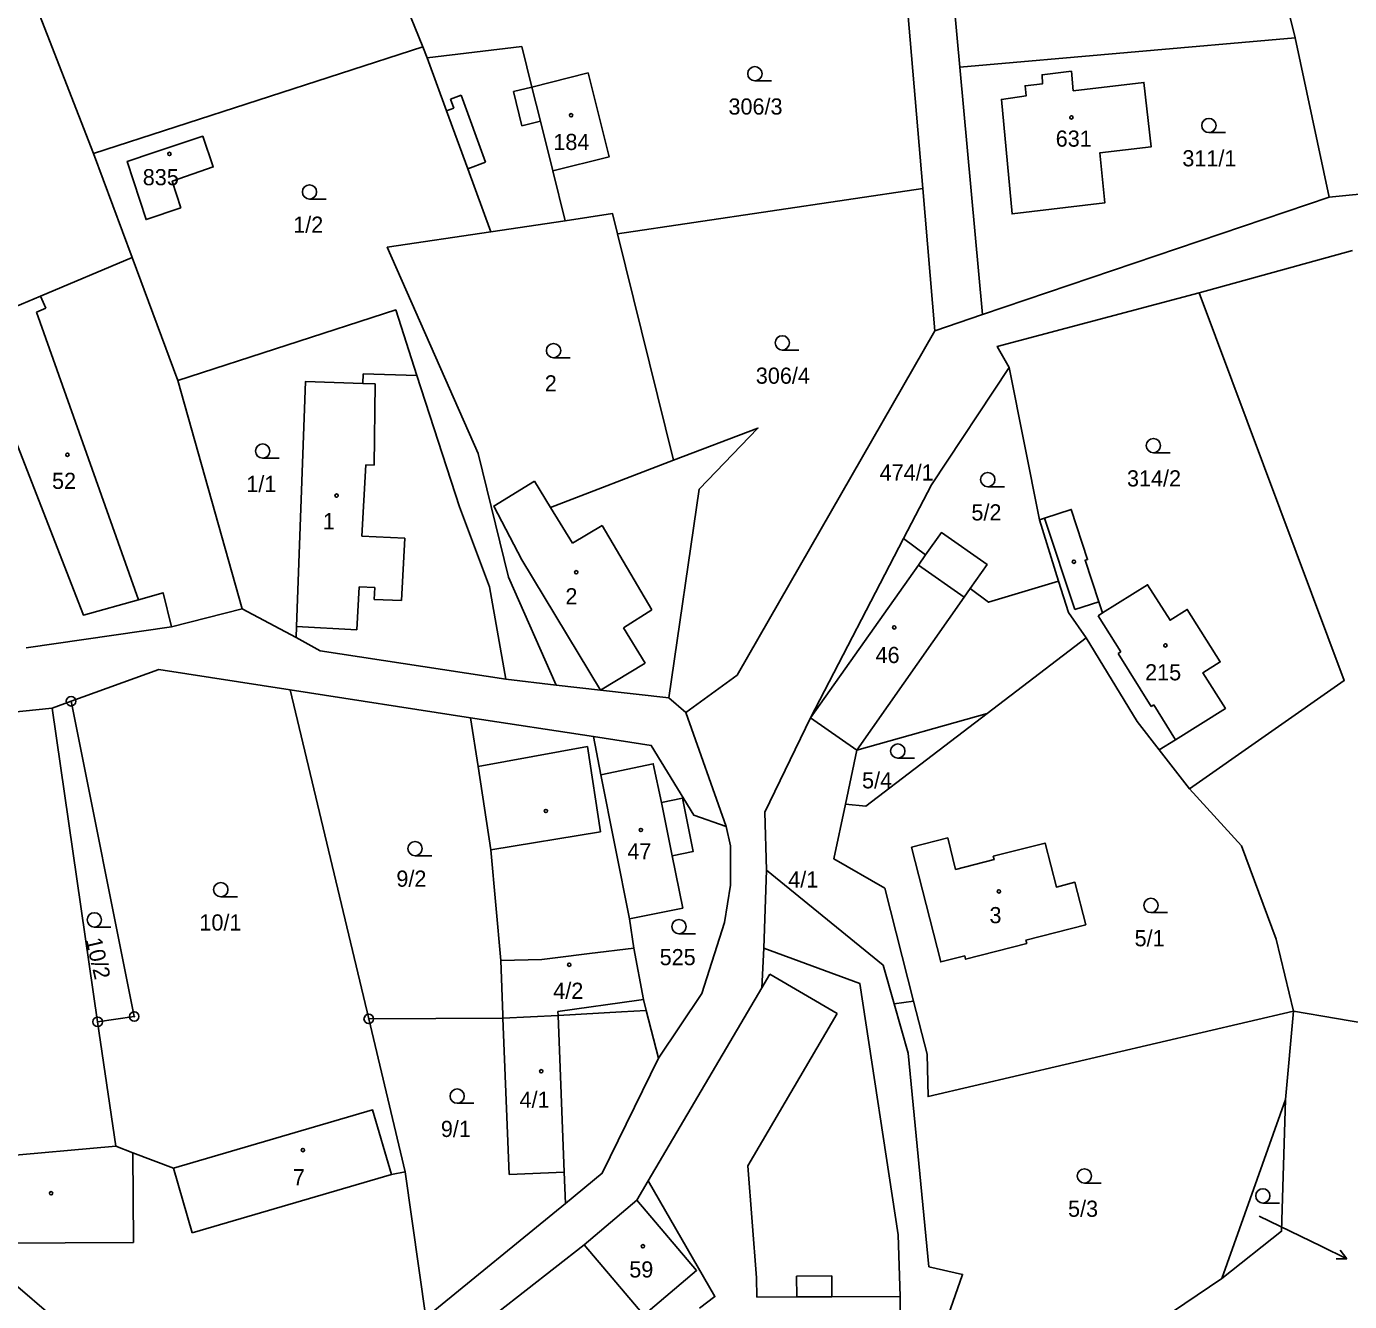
# Model space of a CAD drawing. Extents: x -725728 to -720881, y -1068679 to -1063504.
# Drawn here: x -724656.2 to -724517, y -1066936.7 to -1066802.4 of the extents above; entities that cross this region are included whole.
import ezdxf

# ---------------------------------------------------------------- set-up
doc = ezdxf.new("R2010")
doc.units = 0
for name, color, linetype in [('Hranice parcel', 7, 'Continuous'), ('Parcelní čísla', 7, 'Continuous'), ('Pop  PČ popisy', 7, 'Continuous'), ('Vnitřní kresba', 7, 'Continuous'), ('Značky bodu BP', 7, 'Continuous'), ('Značky budov', 7, 'Continuous'), ('Značky kultur', 7, 'Continuous')]:
    doc.layers.add(name, color=color, linetype=linetype)

# ---------------------------------------------------------------- blocks, each defined once
blk = doc.blocks.new('4.02_3')
at = {"layer": 'Značky budov'}
blk.add_circle((-0.001, 0), 0.0175, dxfattribs=at)
blk = doc.blocks.new('4.02_4')
at = {"layer": 'Značky budov'}
blk.add_circle((-0.001, 0), 0.0175, dxfattribs=at)
blk = doc.blocks.new('1029_138')
at = {"layer": 'Pop  PČ popisy'}
for p, q in [((0, 0), (0.27, -0.132)), ((0.27, -0.132), (0.158, -0.133)), ((0.27, -0.132), (0.202, -0.043))]:
    blk.add_line(p, q, dxfattribs=at)
blk = doc.blocks.new('3.04_3')
at = {"layer": 'Značky kultur'}
blk.add_line((0.001, 0), (0.176, 0), dxfattribs=at)
blk.add_circle((0.001, 0.075), 0.075, dxfattribs=at)
blk = doc.blocks.new('3.04_2')
at = {"layer": 'Značky kultur'}
blk.add_line((0.001, 0), (0.176, 0), dxfattribs=at)
blk.add_circle((0.001, 0.075), 0.075, dxfattribs=at)
blk = doc.blocks.new('1.05_1')
at = {"layer": 'Značky bodu BP'}
for radius in [0.05, 0.00303]:
    blk.add_circle((0, 0), radius, dxfattribs=at)
blk = doc.blocks.new('1.05_2')
at = {"layer": 'Značky bodu BP'}
for radius in [0.05, 0.00303]:
    blk.add_circle((0, 0), radius, dxfattribs=at)

msp = doc.modelspace()

# ---------------------------------------------------------------- linework, layer by layer
at = {"layer": 'Hranice parcel'}
for p, q in [((-724522.7, -1066803.63), (-724526.51, -1066788.28)), ((-724561.9, -1066819.51), (-724564.35, -1066790.53)), ((-724614.5, -1066804.58), (-724618.02, -1066795.95)), ((-724649.18, -1066815.82), (-724656.33, -1066797.43)), ((-724522.7, -1066803.63), (-724558.01, -1066806.72)), ((-724519.12, -1066820.4), (-724522.7, -1066803.63)), ((-724649.18, -1066815.82), (-724614.5, -1066804.58)), ((-724614.5, -1066804.58), (-724614.07, -1066805.75)), ((-724604.1, -1066804.55), (-724614.07, -1066805.75)), ((-724614.07, -1066805.75), (-724612.03, -1066811.32)), ((-724558.01, -1066806.72), (-724555.63, -1066832.77)), ((-724612.03, -1066811.32), (-724609.79, -1066817.42)), ((-724645.12, -1066826.76), (-724649.18, -1066815.82)), ((-724609.79, -1066817.42), (-724607.35, -1066824.06)), ((-724599.52, -1066822.89), (-724600.83, -1066817.65)), ((-724491.11, -1066817.66), (-724519.12, -1066820.4)), ((-724594.02, -1066824.28), (-724561.9, -1066819.51)), ((-724560.64, -1066834.47), (-724561.9, -1066819.51)), ((-724555.63, -1066832.77), (-724519.12, -1066820.4)), ((-724607.35, -1066824.06), (-724599.52, -1066822.89)), ((-724588.13, -1066848.11), (-724594.02, -1066824.28)), ((-724640.3, -1066839.72), (-724645.12, -1066826.76)), ((-724516.69, -1066826.04), (-724532.8, -1066830.49)), ((-724560.64, -1066834.47), (-724555.63, -1066832.77)), ((-724549.63, -1066854.38), (-724552.81, -1066838.35)), ((-724633.53, -1066863.73), (-724640.3, -1066839.72)), ((-724610.66, -1066853.01), (-724615.13, -1066839.2)), ((-724607.49, -1066861.43), (-724610.66, -1066853.01)), ((-724549.63, -1066854.38), (-724547.6, -1066860.83)), ((-724563.92, -1066856.34), (-724573.71, -1066875.21)), ((-724605.77, -1066871.15), (-724607.49, -1066861.43)), ((-724640.97, -1066865.64), (-724633.53, -1066863.73)), ((-724633.53, -1066863.73), (-724627.86, -1066866.77)), ((-724656.26, -1066867.84), (-724640.97, -1066865.64)), ((-724555.14, -1066874.76), (-724544.71, -1066866.78)), ((-724600.48, -1066871.76), (-724605.77, -1066871.15)), ((-724600.48, -1066871.76), (-724595.82, -1066872.29)), ((-724620.21, -1066906.9), (-724628.47, -1066872.27)), ((-724628.47, -1066872.27), (-724609.49, -1066875.2)), ((-724595.82, -1066872.29), (-724588.62, -1066873.11)), ((-724588.62, -1066873.11), (-724586.85, -1066874.65)), ((-724653.51, -1066874.19), (-724672.84, -1066876.19)), ((-724651.54, -1066873.47), (-724653.51, -1066874.19)), ((-724653.51, -1066874.19), (-724648.74, -1066907.21)), ((-724651.54, -1066873.47), (-724644.89, -1066906.65)), ((-724586.85, -1066874.65), (-724582.59, -1066886.66)), ((-724609.49, -1066875.2), (-724596.56, -1066877.19)), ((-724573.71, -1066875.21), (-724568.83, -1066878.63)), ((-724568.83, -1066878.63), (-724555.14, -1066874.76)), ((-724596.56, -1066877.19), (-724595.79, -1066881.23)), ((-724570.03, -1066884.29), (-724568.83, -1066878.63)), ((-724533.84, -1066882.69), (-724537.02, -1066878.6)), ((-724595.79, -1066881.23), (-724592.75, -1066896.37)), ((-724578.62, -1066899.44), (-724578.35, -1066891.24)), ((-724564.92, -1066905.31), (-724562.86, -1066905.05)), ((-724644.89, -1066906.65), (-724648.74, -1066907.21)), ((-724591, -1066906.02), (-724593.6, -1066906.16)), ((-724591, -1066906.02), (-724589.73, -1066911.02)), ((-724523.74, -1066915.37), (-724522.89, -1066906.08)), ((-724522.89, -1066906.08), (-724494.67, -1066910.94)), ((-724648.74, -1066907.21), (-724646.84, -1066920.31)), ((-724606.08, -1066906.84), (-724620.21, -1066906.9)), ((-724616.37, -1066923.01), (-724620.21, -1066906.9)), ((-724530.43, -1066934.21), (-724523.74, -1066915.37)), ((-724646.84, -1066920.31), (-724662.53, -1066921.69)), ((-724614.19, -1066938.33), (-724616.37, -1066923.01)), ((-724590.8, -1066923.95), (-724591.99, -1066925.97)), ((-724591.99, -1066925.97), (-724597.53, -1066930.67)), ((-724599.51, -1066926.32), (-724614.19, -1066938.33)), ((-724662.47, -1066930.54), (-724643.94, -1066946.42)), ((-724535.62, -1066937.73), (-724530.43, -1066934.21))]:
    msp.add_line(p, q, dxfattribs=at)
for points in [[(-724562.51, -1066757.51), (-724560.14, -1066783.4), (-724558.01, -1066806.72)], [(-724600.83, -1066817.65), (-724594.91, -1066816.17), (-724597.12, -1066807.34), (-724603.03, -1066808.82), (-724604.1, -1066804.55)], [(-724546.08, -1066809.21), (-724538.62, -1066808.34), (-724537.86, -1066815.11), (-724543.26, -1066815.74), (-724542.73, -1066821.01), (-724552.5, -1066822.18), (-724553.63, -1066810.12), (-724551.03, -1066809.76), (-724551.13, -1066808.68), (-724549.31, -1066808.49), (-724549.35, -1066807.53), (-724546.26, -1066807.16), (-724546.08, -1066809.21)], [(-724639.99, -1066821.55), (-724643.65, -1066822.78), (-724645.63, -1066816.66), (-724642.82, -1066815.72), (-724637.67, -1066814), (-724636.58, -1066817.23), (-724640.89, -1066818.74), (-724639.99, -1066821.55)], [(-724594.02, -1066824.28), (-724594.55, -1066822.15), (-724599.52, -1066822.89)], [(-724607.35, -1066824.06), (-724618.26, -1066825.69), (-724608.71, -1066847.39), (-724605.49, -1066860.4), (-724600.48, -1066871.76)], [(-724645.12, -1066826.76), (-724654.74, -1066830.82), (-724662.11, -1066833.93), (-724650.24, -1066864.4), (-724644.45, -1066862.78), (-724641.86, -1066862.05), (-724640.97, -1066865.64)], [(-724532.8, -1066830.49), (-724554.07, -1066836.13), (-724552.81, -1066838.35)], [(-724532.8, -1066830.49), (-724517.55, -1066871.29), (-724533.84, -1066882.69)], [(-724615.13, -1066839.2), (-724617.37, -1066832.28), (-724640.3, -1066839.72)], [(-724586.85, -1066874.65), (-724581.44, -1066870.73), (-724560.64, -1066834.47)], [(-724552.81, -1066838.35), (-724560.98, -1066850.68), (-724563.92, -1066856.34)], [(-724615.13, -1066839.2), (-724620.79, -1066839.02), (-724620.82, -1066840.02), (-724626.87, -1066839.82), (-724627.81, -1066865.59), (-724627.86, -1066866.77)], [(-724588.62, -1066873.11), (-724585.45, -1066851.16), (-724579.25, -1066844.71), (-724588.13, -1066848.11)], [(-724588.13, -1066848.11), (-724601.07, -1066853.07), (-724602.75, -1066850.31)], [(-724602.75, -1066850.31), (-724607.06, -1066852.93), (-724604.1, -1066858.57), (-724595.82, -1066872.29)], [(-724537.02, -1066878.6), (-724535.3, -1066877.52), (-724530.05, -1066874.22), (-724532.41, -1066870.47), (-724530.6, -1066869.33), (-724534.07, -1066863.81), (-724535.88, -1066864.95), (-724538.24, -1066861.2), (-724542.98, -1066864.18), (-724543.37, -1066862.99), (-724544.81, -1066858.63), (-724544.55, -1066858.56), (-724546.27, -1066853.27), (-724549.08, -1066854.2), (-724549.63, -1066854.38)], [(-724547.6, -1066860.83), (-724554.98, -1066863.05), (-724556.9, -1066861.61), (-724555.13, -1066859.08), (-724559.94, -1066855.71), (-724561.61, -1066858.07), (-724563.92, -1066856.34)], [(-724544.71, -1066866.78), (-724546.56, -1066864.14), (-724547.6, -1066860.83)], [(-724627.86, -1066866.77), (-724625.31, -1066868.15), (-724605.77, -1066871.15)], [(-724544.71, -1066866.78), (-724539.35, -1066875.6), (-724537.02, -1066878.6)], [(-724628.47, -1066872.27), (-724642.29, -1066870.14), (-724651.54, -1066873.47)], [(-724609.49, -1066875.2), (-724608.7, -1066880.35), (-724607.36, -1066889.11), (-724606.32, -1066900.74), (-724606.09, -1066906.49), (-724606.08, -1066906.84)], [(-724573.71, -1066875.21), (-724578.53, -1066885.15), (-724578.35, -1066891.24)], [(-724555.14, -1066874.76), (-724567.89, -1066884.52), (-724570.03, -1066884.29)], [(-724596.56, -1066877.19), (-724590.47, -1066878.11), (-724586, -1066885.45), (-724582.59, -1066886.66)], [(-724592.75, -1066896.37), (-724587.16, -1066895.24), (-724588.28, -1066889.75), (-724586.08, -1066889.3), (-724587.2, -1066883.67), (-724589.41, -1066884.11), (-724590.26, -1066880.05), (-724595.79, -1066881.23)], [(-724522.89, -1066906.08), (-724524.71, -1066898.52), (-724528.34, -1066888.67), (-724533.84, -1066882.69)], [(-724562.86, -1066905.05), (-724565.9, -1066893.15), (-724571.26, -1066890.06), (-724570.03, -1066884.29)], [(-724582.59, -1066886.66), (-724582.12, -1066888.68), (-724582.12, -1066892.81), (-724582.77, -1066896.74), (-724585.15, -1066904.22), (-724589.73, -1066911.02)], [(-724557.48, -1066900.26), (-724557.39, -1066900.62), (-724550.96, -1066898.98), (-724551.05, -1066898.61), (-724544.75, -1066897), (-724545.89, -1066892.52), (-724547.84, -1066893.02), (-724549.02, -1066888.39), (-724554.48, -1066889.78), (-724554.38, -1066890.14), (-724558.44, -1066891.17), (-724559.28, -1066887.86), (-724563.08, -1066888.83), (-724560, -1066900.91), (-724557.48, -1066900.26)], [(-724578.35, -1066891.24), (-724566.08, -1066901.25), (-724564.92, -1066905.31)], [(-724592.75, -1066896.37), (-724592.32, -1066899.46), (-724591.3, -1066904.86), (-724591, -1066906.02)], [(-724578.62, -1066899.44), (-724578.83, -1066903.63), (-724590.8, -1066923.95)], [(-724581.39, -1066953.97), (-724571.3, -1066957.14), (-724563.05, -1066953.56), (-724560.17, -1066949.47), (-724564.25, -1066943.82), (-724564.28, -1066936.12), (-724564.49, -1066929.62), (-724568.52, -1066903.18), (-724578.62, -1066899.44)], [(-724562.86, -1066905.05), (-724561.44, -1066910.61), (-724561.35, -1066915.07), (-724522.89, -1066906.08)], [(-724593.6, -1066906.16), (-724600.28, -1066906.53), (-724606.08, -1066906.84)], [(-724564.92, -1066905.31), (-724563.44, -1066910.52), (-724561.26, -1066932.98), (-724557.71, -1066933.79), (-724560.71, -1066942.34), (-724554.28, -1066943.43)], [(-724606.08, -1066906.84), (-724605.43, -1066923.27), (-724599.64, -1066923.05), (-724599.51, -1066926.32)], [(-724589.73, -1066911.02), (-724595.64, -1066923.15), (-724599.51, -1066926.32)], [(-724523.74, -1066915.37), (-724524.13, -1066929.25), (-724530.43, -1066934.21)], [(-724616.37, -1066923.01), (-724617.81, -1066923.27), (-724619.8, -1066916.48), (-724640.77, -1066922.62), (-724645.03, -1066921), (-724646.84, -1066920.31)], [(-724590.8, -1066923.95), (-724583.77, -1066936.12), (-724585.41, -1066937.36)], [(-724591.99, -1066925.97), (-724585.71, -1066933.38), (-724591.25, -1066938.07), (-724597.53, -1066930.67)], [(-724597.53, -1066930.67), (-724609.74, -1066940.24), (-724614.37, -1066943.87)]]:
    msp.add_lwpolyline(points, dxfattribs=at)
at = {"layer": 'Pop  PČ popisy'}
msp.add_line((-724526.51, -1066927.68), (-724519.98, -1066930.82), dxfattribs=at)
at = {"layer": 'Vnitřní kresba'}
for p, q in [((-724604.97, -1066809.3), (-724603.03, -1066808.82)), ((-724603.03, -1066808.82), (-724602.14, -1066812.41)), ((-724611.62, -1066810.11), (-724610.49, -1066809.69)), ((-724611.27, -1066811.04), (-724611.62, -1066810.11)), ((-724610.49, -1066809.69), (-724607.91, -1066816.73)), ((-724604.08, -1066812.89), (-724604.97, -1066809.3)), ((-724612.03, -1066811.32), (-724611.27, -1066811.04)), ((-724602.14, -1066812.41), (-724604.08, -1066812.89)), ((-724600.83, -1066817.65), (-724602.14, -1066812.41)), ((-724607.91, -1066816.73), (-724609.79, -1066817.42)), ((-724654.74, -1066830.82), (-724654.2, -1066832.11)), ((-724654.2, -1066832.11), (-724655.16, -1066832.52)), ((-724655.16, -1066832.52), (-724644.45, -1066862.78)), ((-724619.52, -1066840.06), (-724620.82, -1066840.02)), ((-724619.52, -1066840.06), (-724619.65, -1066848.61)), ((-724620.53, -1066848.58), (-724620.94, -1066856.08)), ((-724619.65, -1066848.61), (-724620.53, -1066848.58)), ((-724598.78, -1066856.82), (-724601.07, -1066853.07)), ((-724598.78, -1066856.82), (-724595.63, -1066854.96)), ((-724595.63, -1066854.96), (-724590.42, -1066863.83)), ((-724549.08, -1066854.2), (-724545.88, -1066863.82)), ((-724620.94, -1066856.08), (-724616.4, -1066856.31)), ((-724616.4, -1066856.31), (-724616.77, -1066862.86)), ((-724562.36, -1066859.14), (-724573.71, -1066875.21)), ((-724561.61, -1066858.07), (-724562.36, -1066859.14)), ((-724562.36, -1066859.14), (-724557.54, -1066862.52)), ((-724621.23, -1066861.42), (-724621.45, -1066865.94)), ((-724619.58, -1066861.5), (-724621.23, -1066861.42)), ((-724619.64, -1066862.76), (-724619.58, -1066861.5)), ((-724557.54, -1066862.52), (-724556.9, -1066861.61)), ((-724616.77, -1066862.86), (-724619.64, -1066862.76)), ((-724568.83, -1066878.63), (-724557.54, -1066862.52)), ((-724545.88, -1066863.82), (-724543.37, -1066862.99)), ((-724590.42, -1066863.83), (-724593.39, -1066865.73)), ((-724543.44, -1066864.47), (-724542.98, -1066864.18)), ((-724541.07, -1066868.27), (-724543.44, -1066864.47)), ((-724621.45, -1066865.94), (-724627.81, -1066865.59)), ((-724591.11, -1066869.47), (-724593.39, -1066865.73)), ((-724541.33, -1066868.43), (-724541.07, -1066868.27)), ((-724537.85, -1066874.01), (-724541.33, -1066868.43)), ((-724595.82, -1066872.29), (-724591.11, -1066869.47)), ((-724537.59, -1066873.85), (-724537.85, -1066874.01)), ((-724535.3, -1066877.52), (-724537.59, -1066873.85)), ((-724608.7, -1066880.35), (-724597.19, -1066878.22)), ((-724597.19, -1066878.22), (-724595.82, -1066887.22)), ((-724589.41, -1066884.11), (-724588.28, -1066889.75)), ((-724595.82, -1066887.22), (-724607.36, -1066889.11)), ((-724592.32, -1066899.46), (-724596.99, -1066900.03)), ((-724602, -1066900.64), (-724606.32, -1066900.74)), ((-724600.59, -1066900.47), (-724602, -1066900.64)), ((-724596.99, -1066900.03), (-724600.59, -1066900.47)), ((-724577.98, -1066902.18), (-724578.83, -1066903.63)), ((-724577.98, -1066902.18), (-724570.9, -1066906.32)), ((-724600.3, -1066906.13), (-724591.78, -1066904.93)), ((-724591.78, -1066904.93), (-724591.3, -1066904.86)), ((-724600.28, -1066906.53), (-724600.3, -1066906.13)), ((-724599.64, -1066923.05), (-724600.28, -1066906.53)), ((-724580.3, -1066922.37), (-724570.9, -1066906.32)), ((-724644.97, -1066930.42), (-724645.03, -1066921)), ((-724638.78, -1066929.41), (-724640.77, -1066922.62)), ((-724617.81, -1066923.27), (-724638.78, -1066929.41)), ((-724579.41, -1066934.17), (-724580.3, -1066922.37)), ((-724662.47, -1066930.54), (-724644.97, -1066930.42)), ((-724579.37, -1066936.18), (-724579.41, -1066934.17)), ((-724571.48, -1066933.95), (-724575.18, -1066933.97)), ((-724575.18, -1066933.97), (-724575.17, -1066936.17)), ((-724571.47, -1066936.15), (-724571.48, -1066933.95)), ((-724575.17, -1066936.17), (-724579.37, -1066936.18)), ((-724575.17, -1066936.17), (-724571.47, -1066936.15)), ((-724564.28, -1066936.12), (-724571.47, -1066936.15))]:
    msp.add_line(p, q, dxfattribs=at)

# ---------------------------------------------------------------- block references
at = {"layer": 'Pop  PČ popisy', "xscale": 10, "yscale": 10}
msp.add_blockref('1029_138', (-724519.98, -1066930.82), dxfattribs=at)
at = {"layer": 'Značky bodu BP', "xscale": 10, "yscale": 10}
for name, p in [('1.05_1', (-724651.54, -1066873.47)), ('1.05_2', (-724644.89, -1066906.65)), ('1.05_2', (-724620.21, -1066906.9)), ('1.05_1', (-724648.74, -1066907.21))]:
    msp.add_blockref(name, p, dxfattribs=at)
at = {"layer": 'Značky budov', "xscale": 10, "yscale": 10}
for name, p in [('4.02_3', (-724598.91, -1066811.8)), ('4.02_3', (-724546.24, -1066812.02)), ('4.02_3', (-724641.17, -1066815.87)), ('4.02_3', (-724651.91, -1066847.53)), ('4.02_3', (-724623.59, -1066851.82)), ('4.02_3', (-724545.98, -1066858.78)), ('4.02_4', (-724598.36, -1066859.9)), ('4.02_3', (-724564.89, -1066865.69)), ('4.02_3', (-724536.35, -1066867.6)), ('4.02_3', (-724601.55, -1066885.02)), ('4.02_3', (-724591.55, -1066887.02)), ('4.02_3', (-724553.88, -1066893.49)), ('4.02_3', (-724599.09, -1066901.21)), ('4.02_4', (-724602.05, -1066912.42)), ('4.02_3', (-724627.12, -1066920.71)), ('4.02_3', (-724653.63, -1066925.26)), ('4.02_3', (-724591.35, -1066930.83))]:
    msp.add_blockref(name, p, dxfattribs=at)
at = {"layer": 'Značky kultur', "xscale": 10, "yscale": 10}
for name, p in [('3.04_3', (-724579.58, -1066808.17)), ('3.04_2', (-724531.8, -1066813.62)), ('3.04_2', (-724626.45, -1066820.61)), ('3.04_2', (-724576.7, -1066836.5)), ('3.04_2', (-724600.77, -1066837.31)), ('3.04_3', (-724631.38, -1066847.89)), ('3.04_2', (-724537.64, -1066847.31)), ('3.04_3', (-724555.07, -1066850.89)), ('3.04_2', (-724564.54, -1066879.46)), ('3.04_2', (-724615.34, -1066889.73)), ('3.04_2', (-724635.79, -1066894.05)), ('3.04_2', (-724537.9, -1066895.71)), ('3.04_2', (-724649.1, -1066897.23)), ('3.04_2', (-724587.57, -1066897.94)), ('3.04_2', (-724610.91, -1066915.78)), ('3.04_3', (-724544.9, -1066924.18)), ('3.04_2', (-724526.12, -1066926.28))]:
    msp.add_blockref(name, p, dxfattribs=at)

# ---------------------------------------------------------------- texts
at = {"layer": 'Parcelní čísla'}
for s, p in [('306/3', (-724582.35, -1066811.72)), ('631', (-724547.91, -1066815.1)), ('184', (-724600.78, -1066815.45)), ('311/1', (-724534.58, -1066817.17)), ('835', (-724643.99, -1066819.16)), ('1/2', (-724628.16, -1066824.16)), ('306/4', (-724579.47, -1066840.05)), ('2', (-724601.68, -1066840.86)), ('52', (-724653.54, -1066851.12)), ('474/1', (-724566.44, -1066850.24)), ('314/2', (-724540.41, -1066850.86)), ('1/1', (-724633.09, -1066851.44)), ('1', (-724625.04, -1066855.37)), ('5/2', (-724556.78, -1066854.44)), ('2', (-724599.51, -1066863.27)), ('46', (-724566.87, -1066869.45)), ('215', (-724538.5, -1066871.27)), ('5/4', (-724568.29, -1066882.64)), ('47', (-724592.99, -1066890.11)), ('9/2', (-724617.3, -1066892.99)), ('4/1', (-724576.06, -1066893.08)), ('3', (-724554.88, -1066896.83)), ('10/1', (-724638.03, -1066897.6)), ('5/1', (-724539.61, -1066899.26)), ('525', (-724589.59, -1066901.25)), ('4/2', (-724600.79, -1066904.79)), ('4/1', (-724604.34, -1066916.26)), ('9/1', (-724612.62, -1066919.33)), ('7', (-724628.19, -1066924.41)), ('5/3', (-724546.61, -1066927.73)), ('59', (-724592.79, -1066934.12))]:
    msp.add_text(s, height=1.7, dxfattribs=at).set_placement(p)
msp.add_text('10/2', height=1.7, rotation=283, dxfattribs=at).set_placement((-724650.01, -1066898.56))

doc.saveas('drawing.dxf')
